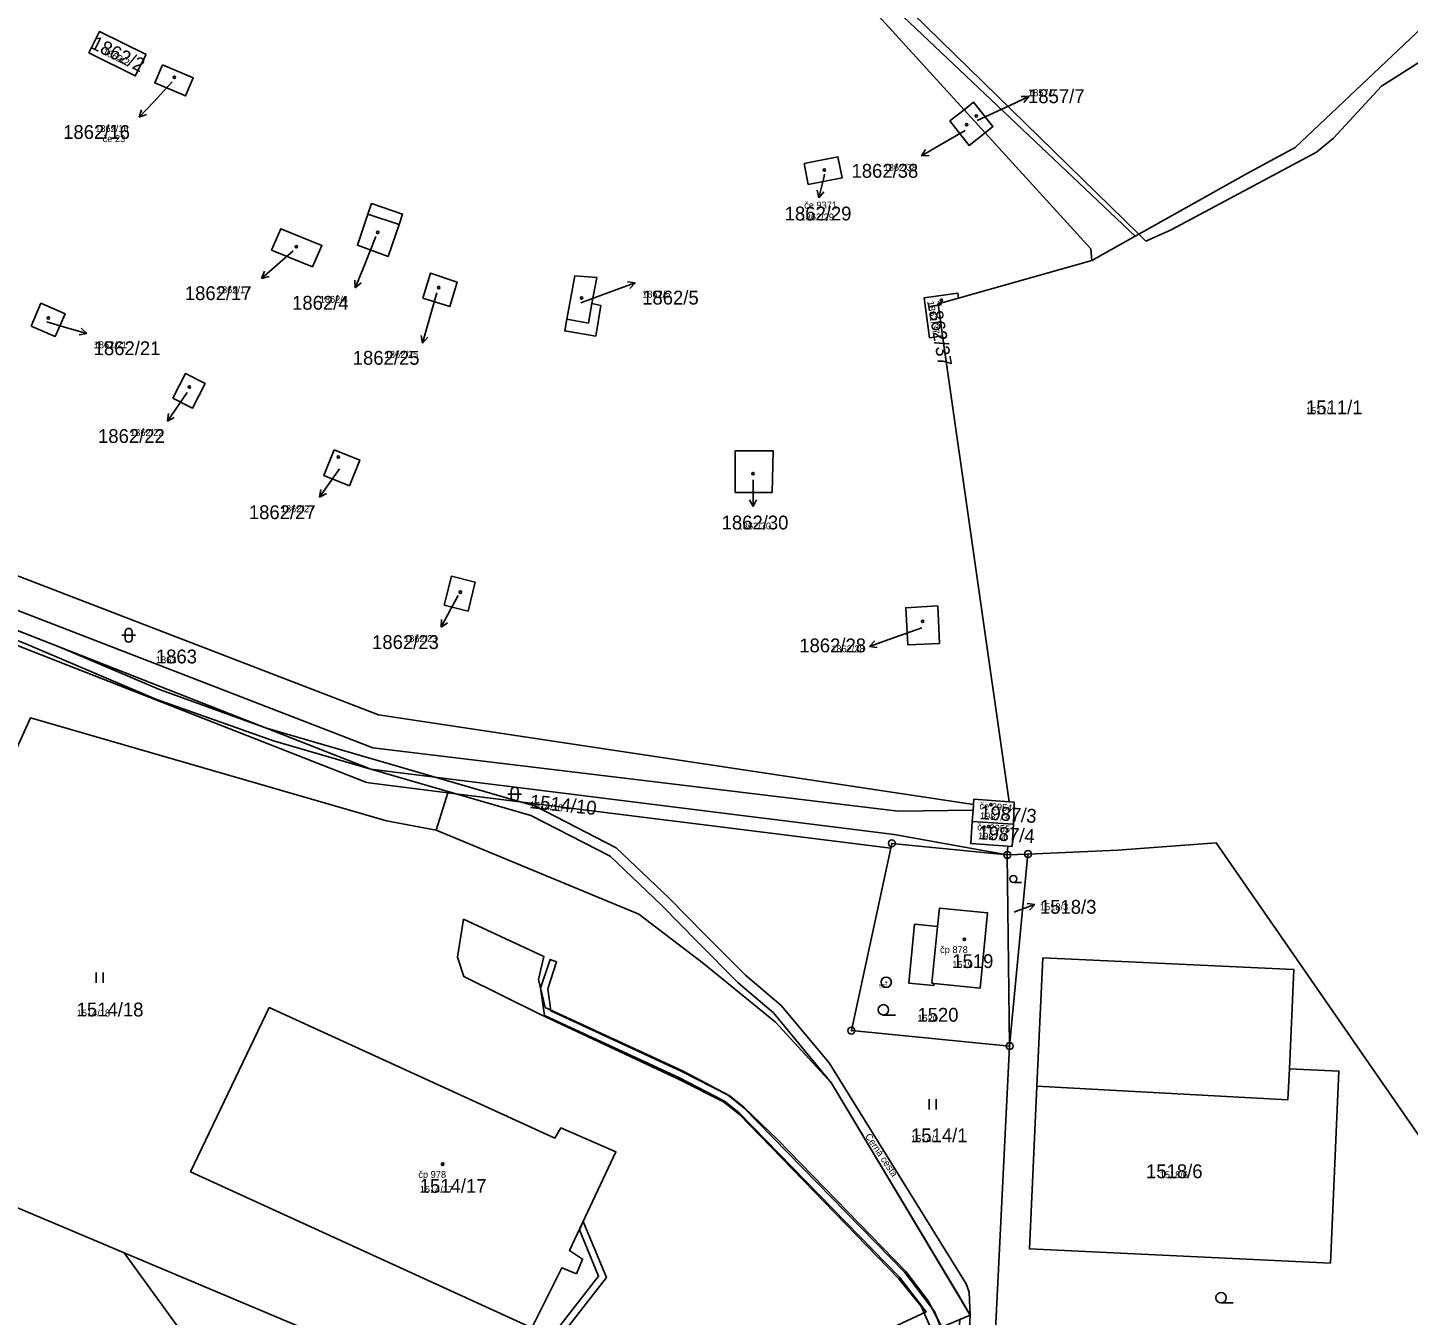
# Model space of a CAD drawing. Extents: x -763628 to -761565, y -976033 to -973833.
# Drawn here: x -763043.9 to -762844, y -975405.3 to -975218.9 of the extents above; entities that cross this region are included whole.
import ezdxf

# ---------------------------------------------------------------- set-up
doc = ezdxf.new("R2010")
doc.units = 0
for name, color, linetype in [('KN_cisla parcel 1000', 7, 'Continuous'), ('KN_cisla parcel 500', 7, 'Continuous'), ('KN_cisla parcel znacky', 7, 'Continuous'), ('KN_cisla popisna 500', 7, 'Continuous'), ('KN_hranice parcel', 7, 'Continuous'), ('KN_popisy', 7, 'Continuous'), ('KN_vecna bremena', 7, 'Continuous'), ('KN_vnitrni kresba parcel', 7, 'Continuous'), ('KN_znacky bodu BP', 7, 'Continuous'), ('KN_znacky budov', 7, 'Continuous'), ('KN_znacky kultur', 7, 'Continuous')]:
    doc.layers.add(name, color=color, linetype=linetype)

msp = doc.modelspace()

# ---------------------------------------------------------------- linework, layer by layer
at = {"layer": 'KN_cisla parcel znacky'}
for p, q in [((-763023.01, -975226.75), (-763025.71, -975229.67)), ((-762898.98, -975228.88), (-762900.1, -975228.85)), ((-763025.71, -975229.67), (-763027.76, -975231.86)), ((-763027.76, -975231.86), (-763027.44, -975230.79)), ((-762906.44, -975232.35), (-762901.7, -975230.15)), ((-762901.7, -975230.15), (-762898.98, -975228.88)), ((-762898.98, -975228.88), (-762899.68, -975229.76)), ((-763027.76, -975231.86), (-763026.71, -975231.47)), ((-762908.2, -975233.79), (-762911.93, -975235.97)), ((-762911.93, -975235.97), (-762914.53, -975237.47)), ((-762914.53, -975237.47), (-762913.91, -975236.54)), ((-762914.53, -975237.47), (-762913.41, -975237.4)), ((-762928.66, -975240.62), (-762929.39, -975243.53)), ((-762928.53, -975240.09), (-762928.66, -975240.62)), ((-762929.39, -975243.53), (-762929.63, -975242.44)), ((-762929.39, -975243.53), (-762928.66, -975242.68)), ((-762993.51, -975249.15), (-762995.37, -975253.79)), ((-763005.48, -975251.19), (-763007.8, -975253.22)), ((-763007.8, -975253.22), (-763010.07, -975255.19)), ((-763010.07, -975255.19), (-763009.64, -975254.15)), ((-762995.37, -975253.79), (-762996.49, -975256.57)), ((-763010.07, -975255.19), (-763008.98, -975254.91)), ((-762996.49, -975256.57), (-762996.58, -975255.46)), ((-762996.49, -975256.57), (-762995.66, -975255.83)), ((-762958.77, -975256.87), (-762955.95, -975255.84)), ((-762955.95, -975255.84), (-762957.06, -975255.72)), ((-762955.95, -975255.84), (-762956.72, -975256.66)), ((-762984.66, -975257.27), (-762985.94, -975261.67)), ((-762963.85, -975258.74), (-762958.77, -975256.87)), ((-763041.16, -975261.5), (-763038.25, -975262.34)), ((-763038.25, -975262.34), (-763035.36, -975263.17)), ((-763035.36, -975263.17), (-763036.19, -975262.41)), ((-762985.94, -975261.67), (-762986.77, -975264.56)), ((-763035.36, -975263.17), (-763036.47, -975263.37)), ((-762986.77, -975264.56), (-762986.97, -975263.45)), ((-762986.77, -975264.56), (-762986.01, -975263.73)), ((-763020.81, -975271.74), (-763021.98, -975273.41)), ((-763021.98, -975273.41), (-763023.7, -975275.87)), ((-763023.7, -975275.87), (-763023.54, -975274.76)), ((-763023.7, -975275.87), (-763022.72, -975275.34)), ((-762998.78, -975282.75), (-762999.94, -975284.43)), ((-762999.94, -975284.43), (-763001.66, -975286.89)), ((-762938.9, -975284.34), (-762938.9, -975285.24)), ((-763001.66, -975286.89), (-763001.5, -975285.78)), ((-763001.66, -975286.89), (-763000.68, -975286.36)), ((-762938.9, -975285.24), (-762938.9, -975288.24)), ((-762938.9, -975288.24), (-762939.4, -975287.24)), ((-762938.9, -975288.24), (-762938.4, -975287.24)), ((-762981.61, -975301.12), (-762982.64, -975303.05)), ((-762982.64, -975303.05), (-762984.05, -975305.7)), ((-762984.05, -975305.7), (-762984.02, -975304.58)), ((-762984.05, -975305.7), (-762983.14, -975305.05)), ((-762914.48, -975305.77), (-762919.24, -975307.47)), ((-762919.24, -975307.47), (-762922.06, -975308.5)), ((-762922.06, -975308.5), (-762921.29, -975307.68)), ((-762922.06, -975308.5), (-762920.95, -975308.62)), ((-762900.9, -975346.85), (-762898.08, -975345.82)), ((-762898.08, -975345.82), (-762899.19, -975345.7)), ((-762898.08, -975345.82), (-762898.85, -975346.64)), ((-762901.1, -975346.93), (-762900.9, -975346.85))]:
    msp.add_line(p, q, dxfattribs=at)
at = {"layer": 'KN_hranice parcel'}
for p, q in [((-762990.36, -975140.77), (-762908.33, -975230.78)), ((-762908.33, -975230.78), (-762905.3, -975234.12)), ((-762883.55, -975249.09), (-762883.06, -975248.82)), ((-762889.86, -975252.63), (-762883.55, -975249.09)), ((-762889.86, -975252.63), (-762909.16, -975258.05)), ((-762911.46, -975263.49), (-762901.82, -975330.95)), ((-762993.15, -975318.36), (-762906.99, -975331.34)), ((-762983.1, -975329.65), (-762984.8, -975335.08)), ((-762983.1, -975329.65), (-762918.95, -975337.67)), ((-762906.94, -975330.6), (-762906.99, -975331.34)), ((-762901.82, -975330.95), (-762906.94, -975330.6)), ((-762917.87, -975332.33), (-762907.05, -975332.2)), ((-762907.05, -975332.2), (-762907.16, -975333.81)), ((-762906.99, -975331.34), (-762907.05, -975332.2)), ((-762907.16, -975333.81), (-762901.2, -975334.22)), ((-762902, -975337.39), (-762902.09, -975338.66)), ((-762902.09, -975338.66), (-762899.09, -975338.53)), ((-762901.75, -975366.32), (-762902.09, -975338.66)), ((-762899.09, -975338.53), (-762901.75, -975366.32)), ((-762899.09, -975338.53), (-762886.07, -975337.95)), ((-762962.35, -975424.71), (-763029.93, -975396.25)), ((-763029.93, -975396.25), (-763012.52, -975420.22))]:
    msp.add_line(p, q, dxfattribs=at)
for points in [[(-762967.04, -975130.61), (-762963.57, -975163.95), (-762941.7, -975188.29), (-762927.9, -975203.57), (-762917.88, -975214.73), (-762915.84, -975216.74), (-762883.06, -975248.82)], [(-762883.55, -975249.09), (-762918.95, -975215.58), (-762978.62, -975147.52), (-762986.15, -975138.93)], [(-762883.06, -975248.82), (-762882.05, -975249.8), (-762878.36, -975248.16), (-762857.31, -975236.94), (-762854.85, -975234.92), (-762847.92, -975227.36), (-762837.33, -975220.65), (-762822.34, -975200.19)], [(-762840.25, -975217.17), (-762860.4, -975236.27), (-762867.45, -975240.07), (-762883.06, -975248.82)], [(-763026.76, -975222.79), (-763033.51, -975219.44), (-763035.05, -975222.53), (-763028.35, -975225.88), (-763026.76, -975222.79)], [(-763024.42, -975224.27), (-763025.53, -975226.87), (-763021.06, -975228.79), (-763019.96, -975226.18), (-763024.42, -975224.27)], [(-762908.33, -975230.78), (-762910.4, -975232.41), (-762907.61, -975235.94), (-762905.3, -975234.12)], [(-762908.33, -975230.78), (-762906.96, -975229.7), (-762904.17, -975233.23), (-762905.3, -975234.12)], [(-762905.3, -975234.12), (-762889.97, -975250.94), (-762889.86, -975252.63)], [(-762931.5, -975238.56), (-762926.6, -975237.62), (-762926.01, -975240.65), (-762930.91, -975241.59), (-762931.5, -975238.56)], [(-762990.16, -975247.42), (-762989.64, -975245.88), (-762994.14, -975244.36), (-762994.66, -975245.89), (-762996.19, -975250.4), (-762991.72, -975252.03), (-762990.16, -975247.42)], [(-763008.6, -975251.09), (-763002.7, -975253.51), (-763001.33, -975250.42), (-763007.28, -975248.01), (-763008.6, -975251.09)], [(-762986.73, -975258.04), (-762982.8, -975259.27), (-762981.74, -975255.73), (-762985.6, -975254.43), (-762986.73, -975258.04)], [(-762960.92, -975259.13), (-762962.23, -975258.85), (-762961.54, -975255.05), (-762964.71, -975254.83), (-762965.84, -975261.11), (-762966.16, -975262.79), (-762961.67, -975263.55), (-762960.92, -975259.13)], [(-763043.44, -975262.1), (-763039.96, -975263.62), (-763038.52, -975260.32), (-763042, -975258.8), (-763043.44, -975262.1)], [(-762909.16, -975258.05), (-762909.27, -975257.33), (-762914.12, -975257.99), (-762913.37, -975263.78), (-762911.46, -975263.49)], [(-762911.46, -975263.49), (-762912.12, -975258.88), (-762909.16, -975258.05)], [(-763022.89, -975272.56), (-763020.07, -975274), (-763018.24, -975270.39), (-763021.07, -975268.96), (-763022.89, -975272.56)], [(-763105.39, -975274.82), (-763063.33, -975291.34), (-762993.15, -975318.36)], [(-763106.84, -975278.39), (-763065.22, -975295.61), (-762993.95, -975323.14), (-762917.87, -975332.33)], [(-762999.57, -975280), (-763001.06, -975283.72), (-762997.34, -975285.21), (-762995.85, -975281.49), (-762999.57, -975280)], [(-762941.5, -975280.18), (-762935.99, -975280.15), (-762936.14, -975286.19), (-762941.47, -975286.21), (-762941.5, -975280.18)], [(-763110.88, -975281.97), (-763108.72, -975282.85), (-763066.61, -975300.03), (-762994.95, -975328.11), (-762994.55, -975328.22), (-762983.1, -975329.65)], [(-762902.09, -975338.66), (-762918.46, -975335.71), (-762994.22, -975326.25), (-763065.88, -975298.17), (-763107.97, -975281)], [(-762979.12, -975299.18), (-762982.58, -975298.31), (-762983.63, -975302.5), (-762980.17, -975303.37), (-762979.12, -975299.18)], [(-762911.92, -975308.05), (-762912.15, -975302.6), (-762916.79, -975302.88), (-762916.47, -975308.25), (-762911.92, -975308.05)], [(-763059.81, -975354.74), (-763043.52, -975318.79), (-762991.97, -975333.73), (-762984.8, -975335.08)], [(-762901.2, -975334.22), (-762901.1, -975331), (-762901.82, -975330.95)], [(-762907.16, -975333.81), (-762907.38, -975337.02), (-762902, -975337.39)], [(-762902, -975337.39), (-762901.4, -975337.43), (-762901.2, -975334.22)], [(-762984.8, -975335.08), (-762955.45, -975347.21), (-762946.09, -975354.35), (-762935.67, -975362.89), (-762927.56, -975371.68), (-762907.44, -975405.27), (-762920.24, -975410.7), (-762958.5, -975412.15)], [(-762918.95, -975337.67), (-762924.66, -975364.09), (-762901.75, -975366.32)], [(-762918.95, -975337.67), (-762918.8, -975336.98), (-762902.09, -975338.66)], [(-762886.07, -975337.95), (-762871.84, -975336.91), (-762839.44, -975383.66)], [(-762916.35, -975357.2), (-762912.73, -975357.55), (-762912.7, -975357.26), (-762906.01, -975357.93), (-762904.96, -975347.02), (-762911.92, -975346.36), (-762912.18, -975349.02), (-762915.51, -975348.69), (-762916.35, -975357.2)], [(-762861.24, -975369.63), (-762854.08, -975369.95), (-762855.3, -975397.75), (-762898.87, -975395.69), (-762897.79, -975372.15), (-762896.93, -975353.57), (-762860.6, -975355.23), (-762861.24, -975369.63)], [(-762964.47, -975399.31), (-762963.57, -975397.17), (-762965.47, -975395.94), (-762958.75, -975381.66), (-762966.71, -975378.18), (-762967.6, -975379.64), (-763008.94, -975360.76), (-763020.37, -975384.52), (-762970.91, -975407.11), (-762966.6, -975398.41), (-762964.47, -975399.31)], [(-762890.92, -975449.88), (-762904.26, -975417.2), (-762901.75, -975366.32)], [(-763070.81, -975379.03), (-763036.81, -975393.35), (-763029.93, -975396.25)]]:
    msp.add_lwpolyline(points, dxfattribs=at)
at = {"layer": 'KN_vecna bremena'}
for points in [[(-763076.41, -975295.13), (-763043.85, -975308.26), (-763025.37, -975316.1), (-763008.31, -975322.16), (-762994.22, -975326.25), (-762982.06, -975329.78), (-762971.07, -975332.97), (-762959.59, -975338.86), (-762952.17, -975345.92), (-762946.95, -975351.22), (-762941.03, -975357.15), (-762935.92, -975361.52), (-762927.56, -975371.68), (-762909.07, -975402.55), (-762907.44, -975405.27), (-762907.6, -975401.97), (-762908.04, -975400.75), (-762927.9, -975368.77), (-762934.85, -975360.46), (-762940.01, -975356.05), (-762945.89, -975350.16), (-762951.11, -975344.86), (-762958.71, -975337.62), (-762970.51, -975331.57), (-762972.61, -975330.96), (-762984.79, -975327.43), (-763007.85, -975320.74), (-763009.51, -975320.26), (-763024.83, -975314.7), (-763039.03, -975308.69), (-763065.88, -975298.17)], [(-762911.72, -975407.09), (-762912.63, -975404.75), (-762916.94, -975399.11), (-762940.23, -975375.25), (-762942.51, -975373.44), (-762949.21, -975369.99), (-762968.19, -975361.21), (-762968.63, -975358.03), (-762967.34, -975354.12), (-762968.29, -975353.81), (-762969.65, -975357.93), (-762969.11, -975361.89), (-762949.65, -975370.89), (-762943.05, -975374.28), (-762940.91, -975375.99), (-762917.7, -975399.77), (-762913.85, -975404.81), (-762919.55, -975407.46)], [(-762966.79, -975408.35), (-762960.12, -975399.81), (-762963.48, -975391.71), (-762964.05, -975392.93), (-762961.26, -975399.65), (-762967.71, -975407.89)]]:
    msp.add_lwpolyline(points, dxfattribs=at)
for points in [[(-762969.77, -975361.72), (-762949.71, -975371.11), (-762943.17, -975374.4), (-762940.89, -975376.18), (-762917.8, -975400.02), (-762914.57, -975403.96), (-762912.96, -975407.61), (-762911.57, -975407.02), (-762913.54, -975403.21), (-762916.8, -975398.97), (-762935.37, -975379.84), (-762940.21, -975375.18), (-762942.35, -975373.49), (-762949.11, -975369.91), (-762969.01, -975360.72), (-762969.94, -975356.71), (-762969.18, -975353.36), (-762980.82, -975347.98), (-762981.69, -975353.48), (-762980.78, -975356.27)], [(-762899.59, -975455.01), (-762898.28, -975454.24), (-762903.45, -975442.03), (-762909.93, -975425.42), (-762913.09, -975419.44), (-762913.64, -975418.71), (-762914.52, -975416.48), (-762914.37, -975414.37), (-762908.77, -975412.08), (-762907.71, -975410.48), (-762907.44, -975405.27), (-762908.94, -975405.91), (-762909.19, -975409.98), (-762909.77, -975410.86), (-762915.79, -975413.33), (-762916.04, -975416.72), (-762914.96, -975419.45), (-762914.37, -975420.24), (-762911.29, -975426.04), (-762904.83, -975442.59)]]:
    msp.add_lwpolyline(points, close=True, dxfattribs=at)
at = {"layer": 'KN_vnitrni kresba parcel'}
for p, q in [((-762994.66, -975245.89), (-762990.16, -975247.42)), ((-762962.23, -975258.85), (-762962.74, -975261.67)), ((-762962.74, -975261.67), (-762965.84, -975261.11)), ((-762912.18, -975349.02), (-762913, -975357.23)), ((-762912.7, -975357.26), (-762913, -975357.23)), ((-762861.49, -975374.1), (-762861.24, -975369.63)), ((-762897.79, -975372.15), (-762861.49, -975374.1))]:
    msp.add_line(p, q, dxfattribs=at)
at = {"layer": 'KN_znacky bodu BP'}
for centre, radius in [((-762918.8, -975336.98), 0.5), ((-762918.8, -975336.98), 0.0303), ((-762902.09, -975338.66), 0.5), ((-762902.09, -975338.66), 0.0303), ((-762899.09, -975338.53), 0.5), ((-762899.09, -975338.53), 0.0303), ((-762919.62, -975357.09), 0.75), ((-762919.62, -975357.09), 0.03), ((-762924.66, -975364.09), 0.5), ((-762924.66, -975364.09), 0.0303), ((-762901.75, -975366.32), 0.5), ((-762901.75, -975366.32), 0.0303)]:
    msp.add_circle(centre, radius, dxfattribs=at)
at = {"layer": 'KN_znacky budov'}
for centre in [(-763022.69, -975226.08), (-762907.97, -975232.94), (-762906.58, -975231.7), (-762928.56, -975239.49), (-762993.23, -975248.55), (-763005.02, -975250.62), (-762984.4, -975256.52), (-762963.72, -975258.03), (-762911.63, -975258.38), (-763040.92, -975260.94), (-763020.51, -975270.91), (-762998.96, -975281.05), (-762938.9, -975283.47), (-762981.27, -975300.62), (-762914.35, -975304.84), (-762904.45, -975331.38), (-762904.76, -975334.55), (-762908.3, -975350.88), (-762983.84, -975383.42)]:
    msp.add_circle(centre, 0.175, dxfattribs=at)
at = {"layer": 'KN_znacky kultur'}
for p, q in [((-763029.81, -975306.36), (-763029.81, -975307.36)), ((-763028.81, -975307.36), (-763028.81, -975306.36)), ((-763030.31, -975306.86), (-763028.31, -975306.86)), ((-762974.41, -975329.86), (-762972.41, -975329.86)), ((-762973.91, -975329.36), (-762973.91, -975330.36)), ((-762972.91, -975330.36), (-762972.91, -975329.36)), ((-762901.21, -975342.63), (-762900.03, -975342.63)), ((-763033.99, -975357.18), (-763033.99, -975355.68)), ((-763032.99, -975357.18), (-763032.99, -975355.68)), ((-762920.03, -975361.83), (-762918.28, -975361.83)), ((-762913.38, -975375.5), (-762913.38, -975374)), ((-762912.38, -975375.5), (-762912.38, -975374)), ((-762871.13, -975403.5), (-762869.38, -975403.5))]:
    msp.add_line(p, q, dxfattribs=at)
for centre, radius in [((-762901.21, -975342.13), 0.502), ((-762920.03, -975361.08), 0.75), ((-762871.13, -975402.75), 0.75)]:
    msp.add_circle(centre, radius, dxfattribs=at)
for centre, start, end in [((-763029.31, -975306.36), 0, 180), ((-763029.31, -975307.36), 180, 359.9879), ((-762973.41, -975329.36), 0, 180), ((-762973.41, -975330.36), 180, 359.9879)]:
    msp.add_arc(centre, 0.5, start, end, dxfattribs=at)

# ---------------------------------------------------------------- texts
at = {"layer": 'KN_cisla parcel 1000'}
for s, rotation, p in [('1862/2', 334, (-763034.95, -975221.81)), ('1862/37', 280, (-762913.7, -975258.55)), ('1514/10', 354, (-762971.28, -975331.88)), ('1987/3', 356, (-762906.08, -975333.47)), ('1987/4', 356, (-762906.35, -975336.38))]:
    msp.add_text(s, height=2, rotation=rotation, dxfattribs=at).set_placement(p)
for s, p in [('1857/7', (-762899.08, -975229.83)), ('1862/16', (-763038.79, -975235.01)), ('1862/38', (-762924.64, -975240.63)), ('1862/29', (-762934.32, -975246.81)), ('1862/17', (-763021.17, -975258.34)), ('1862/4', (-763005.64, -975259.73)), ('1862/5', (-762954.95, -975258.98)), ('1862/21', (-763034.37, -975266.31)), ('1862/25', (-762996.86, -975267.7)), ('1511/1', (-762858.84, -975274.87)), ('1862/22', (-763033.74, -975279.02)), ('1862/27', (-763011.9, -975290.05)), ('1862/30', (-762943.45, -975291.54)), ('1862/23', (-762994.06, -975308.85)), ('1862/28', (-762932.21, -975309.33)), ('1863', (-763025.36, -975310.93)), ('1518/3', (-762897.36, -975347.17)), ('1519', (-762910.05, -975355.03)), ('1514/18', (-763036.83, -975362.04)), ('1520', (-762915.1, -975362.8)), ('1514/1', (-762916.03, -975380.25)), ('1518/6', (-762882, -975385.45)), ('1514/17', (-762987.16, -975387.57))]:
    msp.add_text(s, height=2, dxfattribs=at).set_placement(p)
at = {"layer": 'KN_cisla parcel 500'}
for s, rotation, p in [('1862/2', 334, (-763033.17, -975222.68)), ('1862/37', 280, (-762913.7, -975258.55)), ('1514/10', 354, (-762971.28, -975331.88)), ('1987/3', 356, (-762906.08, -975333.47)), ('1987/4', 356, (-762906.35, -975336.38))]:
    msp.add_text(s, height=1, rotation=rotation, dxfattribs=at).set_placement(p)
for s, p in [('1857/7', (-762899.08, -975228.83)), ('1862/16', (-763034.15, -975234.01)), ('1862/38', (-762920, -975239.63)), ('1862/29', (-762932.02, -975246.81)), ('1862/17', (-763016.53, -975257.34)), ('1862/4', (-763001.64, -975258.73)), ('1862/5', (-762954.95, -975257.98)), ('1862/21', (-763034.37, -975265.31)), ('1862/25', (-762992.23, -975266.7)), ('1511/1', (-762858.84, -975274.87)), ('1862/22', (-763029.1, -975278.02)), ('1862/27', (-763007.27, -975289.05)), ('1862/30', (-762941.13, -975291.54)), ('1862/23', (-762989.43, -975307.85)), ('1862/28', (-762927.58, -975309.33)), ('1863', (-763025.36, -975310.93)), ('1518/3', (-762897.36, -975346.67)), ('1519', (-762910.05, -975355.03)), ('1514/18', (-763036.83, -975362.04)), ('1520', (-762915.1, -975362.8)), ('1514/1', (-762916.03, -975380.25)), ('1518/6', (-762880.02, -975385.45)), ('1514/17', (-762987.16, -975387.57))]:
    msp.add_text(s, height=1, dxfattribs=at).set_placement(p)
at = {"layer": 'KN_cisla popisna 500'}
for s, p in [('če 23', (-763033.07, -975235.47)), ('če 9371', (-762931.5, -975245.09)), ('čp 878', (-762911.82, -975352.87)), ('čp 978', (-762987.36, -975385.41))]:
    msp.add_text(s, height=1, dxfattribs=at).set_placement(p)
for s, p in [('če 2954', (-762906.15, -975332.03)), ('če 2955', (-762906.47, -975335.09))]:
    msp.add_text(s, height=1, rotation=356, dxfattribs=at).set_placement(p)
at = {"layer": 'KN_popisy'}
msp.add_text('Černá cesta', height=1, rotation=304, dxfattribs=at).set_placement((-762922.73, -975379.39))
at = {"layer": 'KN_znacky bodu BP'}
msp.add_text('520', height=0.5, dxfattribs=at).set_placement((-762920.68, -975357.84))

doc.saveas('drawing.dxf')
